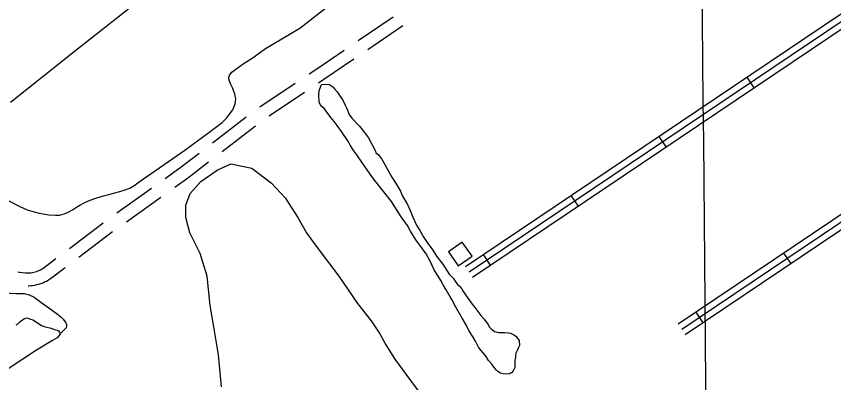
# Model space of a CAD drawing. Extents: x 3598634 to 3636690, y 517270 to 542944.
# Drawn here: x 3627594 to 3629524, y 525383 to 526246 of the extents above; entities that cross this region are included whole.
import ezdxf

# ---------------------------------------------------------------- set-up
doc = ezdxf.new("R2010")
doc.units = 0
for name, color, linetype in [('V-BLDG-OTLN', 7, 'Continuous'), ('V-GRID-MAJR', 7, 'Continuous'), ('V-ROAD-CNTR', 7, 'Continuous'), ('V-SITE-VEGE', 7, 'Continuous'), ('V-TOPO-SHOR', 7, 'Continuous')]:
    doc.layers.add(name, color=color, linetype=linetype)

msp = doc.modelspace()

# ---------------------------------------------------------------- linework, layer by layer
at = {"layer": 'V-BLDG-OTLN'}
msp.add_lwpolyline([(3628636.9736874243, 525658.0466576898), (3628669.759621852, 525680.9606118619), (3628646.846667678, 525713.7465462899), (3628614.059733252, 525690.8335921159)], close=True, dxfattribs=at)
at = {"layer": 'V-GRID-MAJR'}
msp.add_spline([(3629245.7830000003, 522922.64900000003), (3629187.62, 528981.4230000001), (3629129.438, 535042.13), (3629071.256, 541102.851), (3629071.238, 541104.769)], degree=3, dxfattribs=at)
at = {"layer": 'V-ROAD-CNTR'}
for p, q in [((3628400.9263853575, 526189.3128076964), (3628483.5801034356, 526245.600738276)), ((3628423.6155808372, 526168.4684050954), (3628506.2692999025, 526224.7563363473)), ((3628303.3597970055, 526122.8690773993), (3628367.864898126, 526166.7976354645)), ((3628320.2462029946, 526098.0729226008), (3628390.5540932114, 526145.9532325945)), ((3628285.2145527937, 526110.8101447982), (3628303.5000231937, 526122.963420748)), ((3629318.2603248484, 526102.9657678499), (3629334.995291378, 526078.0668176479)), ((3628168.626772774, 526033.3211094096), (3628251.903758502, 526088.6704204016)), ((3628307.667062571, 526089.7111650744), (3628320.1059768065, 526097.978579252)), ((3628191.0793834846, 526012.2221967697), (3628274.356297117, 526067.5714598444)), ((3628057.3927208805, 525948.3284064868), (3628136.705587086, 526009.2337401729)), ((3628079.607640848, 525927.5626527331), (3628158.920506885, 525988.4679862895)), ((3629110.77473982, 525963.5040467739), (3629127.5097063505, 525938.605096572)), ((3627831.4839333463, 525782.9672298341), (3627912.8548537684, 525841.0944433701)), ((3627853.811851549, 525762.0489427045), (3627935.182771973, 525820.1761562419)), ((3628903.2891547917, 525824.042325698), (3628920.02512132, 525799.1433754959)), ((3627719.203603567, 525699.3560068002), (3627799.0707029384, 525759.5322157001)), ((3627741.446887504, 525678.5530358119), (3627821.3139869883, 525738.7292447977)), ((3628695.8035697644, 525684.5806046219), (3628712.539536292, 525659.6816544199)), ((3629405.39915057, 525688.400596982), (3629422.131117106, 525663.4996467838)), ((3629197.891565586, 525548.97187584), (3629214.622532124, 525524.070925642))]:
    msp.add_line(p, q, dxfattribs=at)
for points in [[(3628654.3066527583, 525656.687660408), (3630343.493274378, 526792.078389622)], [(3628662.674636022, 525644.2386853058), (3630351.861257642, 526779.62941452)], [(3628671.042619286, 525631.7897102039), (3630360.229240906, 526767.1804394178)], [(3629156.3896485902, 525521.0859316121), (3630021.0349192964, 526102.057769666), (3630464.493032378, 526390.3961929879), (3630502.1469570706, 526421.368131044)], [(3629173.1216151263, 525496.185981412), (3630037.578886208, 526077.0298197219), (3630482.252996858, 526366.1602414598), (3630518.92692351, 526396.326181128)], [(3629164.755631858, 525508.635956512), (3630029.306902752, 526089.543794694)], [(3627945.4032219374, 525864.3453287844), (3627983.02288803, 525891.2188894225), (3628025.667574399, 525923.9662730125)], [(3627967.7311401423, 525843.427041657), (3628000.88311197, 525867.1091105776), (3628047.8824944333, 525903.2005193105)], [(3627597.2824693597, 525643.8537984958), (3627601.3091845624, 525643.2939186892), (3627615.8208380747, 525641.4740954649), (3627618.964496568, 525641.3096151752), (3627622.272946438, 525641.306368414), (3627625.5728332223, 525641.4716463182), (3627628.853533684, 525641.8081284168), (3627632.1174166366, 525642.3145650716), (3627635.3563674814, 525642.988974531), (3627638.5530855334, 525643.8268468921), (3627641.695096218, 525644.8277913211), (3627644.788366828, 525645.9921259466), (3627647.8144412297, 525647.3116821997), (3627650.7708189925, 525648.789465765), (3627653.652321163, 525650.4169057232), (3627656.435843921, 525652.1849281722), (3627659.2717324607, 525654.2000812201), (3627687.2567638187, 525675.2855232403)], [(3627621.7476217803, 525611.3068694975), (3627623.0090535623, 525611.3056315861), (3627627.8551667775, 525611.5483536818), (3627632.686466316, 525612.0438715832), (3627637.478583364, 525612.7874349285), (3627642.221632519, 525613.775025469), (3627646.914914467, 525615.0051531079), (3627651.538903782, 525616.478208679), (3627656.075633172, 525618.1858740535), (3627660.52555877, 525620.1263178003), (3627664.8631810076, 525622.294534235), (3627669.081678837, 525624.6770942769), (3627673.1781560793, 525627.2790718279), (3627676.9902675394, 525629.9879187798), (3627709.5000477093, 525654.4825522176)]]:
    msp.add_lwpolyline(points, dxfattribs=at)
at = {"layer": 'V-SITE-VEGE'}
for points in [[(3628381.863, 525942.607), (3628378.1580000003, 525950.571), (3628361.6780000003, 525975.268), (3628351.623, 525989.371), (3628344.336, 525998.167), (3628336.142, 526007.84), (3628325.179, 526022.819), (3628321.521, 526028.109), (3628315.17, 526034.245), (3628311.5270000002, 526038.644), (3628308.7600000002, 526043.948), (3628308.455, 526061.784), (3628309.1780000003, 526071.61), (3628313.438, 526083.282), (3628314.2830000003, 526085.973), (3628332.119, 526086.278), (3628334.829, 526084.539), (3628341.147, 526080.187), (3628344.79, 526075.79), (3628351.156, 526068.762), (3628354.813, 526063.4720000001), (3628358.489, 526057.289), (3628363.964, 526050.246), (3628370.435, 526036.977), (3628374.14, 526029.01), (3628379.735, 526014.832), (3628386.131, 526006.019), (3628404.289, 525987.5970000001), (3628416.143, 525972.635), (3628425.275, 525960.299)], [(3628425.275, 525960.299), (3628441.878, 525928.469), (3628442.83, 525924.9180000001), (3628448.259, 525920.55), (3628456.47, 525909.984), (3628461.049, 525902.925), (3628473.04, 525879.936), (3628480.3910000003, 525867.5700000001), (3628484.972, 525860.513), (3628491.399, 525849.916), (3628500.592, 525834.018), (3628505.2490000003, 525822.5), (3628517.179, 525803.077), (3628523.667, 525788.915), (3628530.186, 525772.969), (3628539.455, 525752.608), (3628545.865, 525742.904), (3628555.98, 525725.234), (3628564.221, 525712.887), (3628577.0130000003, 525695.264), (3628586.176, 525681.147), (3628600.782, 525661.7710000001), (3628615.45, 525638.827), (3628626.333, 525628.306), (3628630.009, 525622.126), (3628635.498, 525614.1900000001), (3628639.127, 525610.683), (3628644.585, 525604.533), (3628648.2430000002, 525599.243), (3628652.826, 525592.184), (3628667.461, 525571.024), (3628676.577, 525559.584), (3628690.278, 525541.082), (3628698.455, 525532.302), (3628704.8510000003, 525523.49), (3628707.5870000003, 525519.9670000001), (3628710.356, 525514.6630000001), (3628714.907, 525509.387), (3628723.038, 525503.282), (3628726.6240000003, 525502.453), (3628732.897, 525500.775), (3628747.165, 525501.019), (3628756.1, 525500.28), (3628760.573, 525499.465), (3628768.677, 525495.1410000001), (3628773.183, 525492.544), (3628781.393, 525481.979), (3628781.592, 525470.385), (3628779.024, 525464.096), (3628776.4390000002, 525458.699), (3628772.978, 525452.395), (3628772.194, 525446.137), (3628772.3000000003, 525439.895), (3628770.578, 525436.296), (3628770.883, 525418.458), (3628767.4220000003, 525412.154), (3628764.839, 525406.758), (3628762.179, 525405.8200000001), (3628758.656, 525403.084), (3628752.414, 525402.975), (3628743.481, 525403.715), (3628737.2060000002, 525405.392), (3628730.9020000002, 525408.853), (3628727.275, 525412.359), (3628721.815, 525418.509), (3628716.326, 525426.4450000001), (3628709.039, 525435.241), (3628703.534, 525444.068), (3628696.248, 525452.8640000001), (3628690.79, 525459.017), (3628685.3170000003, 525466.06), (3628677.936, 525480.207), (3628672.417, 525489.925), (3628662.333, 525505.811), (3628656.7830000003, 525517.313), (3628646.67, 525534.981), (3628628.295, 525565.894), (3628623.6520000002, 525576.519), (3628618.149, 525585.346), (3628608.9560000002, 525601.246), (3628601.608, 525613.61), (3628596.088, 525623.33), (3628589.662, 525633.924), (3628581.406, 525647.164), (3628570.292, 525671.06), (3628561.114, 525686.0700000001), (3628546.475, 525707.23), (3628537.343, 525719.563), (3628524.506, 525739.863), (3628517.144, 525753.118), (3628502.521, 525773.387), (3628493.344, 525788.394), (3628479.6, 525809.569), (3628467.7460000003, 525824.533), (3628448.603, 525848.292), (3628434.904, 525866.794), (3628422.115, 525884.417), (3628411.137, 525900.287), (3628397.424, 525919.677), (3628391.012, 525929.383), (3628381.863, 525942.607)]]:
    msp.add_lwpolyline(points, dxfattribs=at)
at = {"layer": 'V-TOPO-SHOR'}
for points in [[(3628304.8030000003, 526593.836), (3628150.355, 526484.323), (3627900.29, 526297.216), (3627734.501, 526166.0970000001), (3627579.877, 526043.25)], [(3627570.083, 525814.635), (3627601.876, 525798.2170000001), (3627619.184, 525790.234), (3627636.029, 525785.474), (3627648.001, 525782.248), (3627657.119, 525780.587), (3627670.687, 525778.599), (3627686.061, 525777.247), (3627695.542, 525778.017), (3627706.599, 525781.036), (3627716.427, 525785.044), (3627726.44, 525790.064), (3627733.628, 525794.833), (3627743.62, 525801.0650000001), (3627755.2290000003, 525807.324), (3627767.859, 525812.794), (3627784.322, 525818.531), (3627799.394, 525823.032), (3627812.257, 525826.688), (3627826.3370000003, 525830.1630000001), (3627838, 525833.192), (3627848.251, 525836.197), (3627861.487, 525841.675), (3627871.088, 525847.0920000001), (3627884.06, 525856.204), (3627992.041, 525931.183), (3628051.881, 525975.037), (3628079.595, 525996.117), (3628090.122, 526006.398), (3628104.9390000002, 526025.6410000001), (3628110.7490000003, 526040.081), (3628111.7630000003, 526051.612), (3628110.147, 526063.3), (3628105.072, 526076.544), (3628100.468, 526085.756), (3628097.509, 526093.379), (3628095.7970000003, 526099.004), (3628095.342, 526102.027), (3628096.857, 526107.708), (3628102.795, 526114.88), (3628111.7630000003, 526121.903), (3628129.326, 526134.123), (3628152.897, 526149.475), (3628182.419, 526170.992), (3628263.2060000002, 526218.235), (3628323.682, 526265.402)], [(3628078.3170000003, 525373.14), (3628070.889, 525448.236), (3628060.112, 525514.395), (3628051.623, 525564.22), (3628044.142, 525633.609), (3628027.539, 525687.59), (3628003.542, 525735.935), (3627994.105, 525771.908), (3627994.39, 525801.262), (3628004.441, 525828.892), (3628029.181, 525857.193), (3628067.7660000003, 525883.731), (3628100.532, 525898.907), (3628150.1750000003, 525888.642), (3628196.3140000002, 525853.13), (3628228.599, 525818.566), (3628258.318, 525771.795), (3628279.1720000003, 525735.714), (3628292.845, 525716.01), (3628308.954, 525695.466)], [(3628308.954, 525695.466), (3628355.6550000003, 525633.854), (3628399.0640000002, 525569.011), (3628431.294, 525528.741), (3628452.194, 525497.55), (3628466.626, 525472.13), (3628487.495, 525437.679), (3628513.2490000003, 525402.365), (3628555.921, 525345.682)], [(3627455.909, 525639.083), (3627474.188, 525627.583), (3627487.661, 525621.335), (3627517.589, 525608.349), (3627537.3030000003, 525600.318), (3627552.771, 525595.86), (3627566.163, 525594.334), (3627592.515, 525593.034), (3627612.096, 525592.698), (3627624.021, 525590.066), (3627635.998, 525584.602), (3627652.003, 525572.457), (3627675.932, 525554.914), (3627691.108, 525543.97), (3627698.913, 525537.623), (3627704.676, 525532.323), (3627710.631, 525523.514), (3627712.169, 525520.436), (3627712.64, 525516.664), (3627711.637, 525512.191), (3627705.403, 525505.738), (3627697.0100000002, 525498.023)], [(3627593.473, 525518.958), (3627596.633, 525520.604), (3627602.517, 525525.884), (3627611.555, 525533.21), (3627619.485, 525535.337), (3627627.4990000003, 525532.685), (3627632.711, 525530.783), (3627647.608, 525521.477), (3627653.6520000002, 525517.598), (3627659.267, 525515.304), (3627666.065, 525513.825), (3627672.876, 525511.552), (3627677.683, 525510.041), (3627683.698, 525507.755), (3627690.487, 525506.676), (3627693.309, 525504.732), (3627696.1580000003, 525501.1950000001), (3627697.0100000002, 525498.023), (3627695.0870000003, 525494.007), (3627690.403, 525488.348), (3627679.3540000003, 525482.184), (3627641.4990000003, 525459.625), (3627574.538, 525415.056)]]:
    msp.add_lwpolyline(points, dxfattribs=at)

doc.saveas('drawing.dxf')
